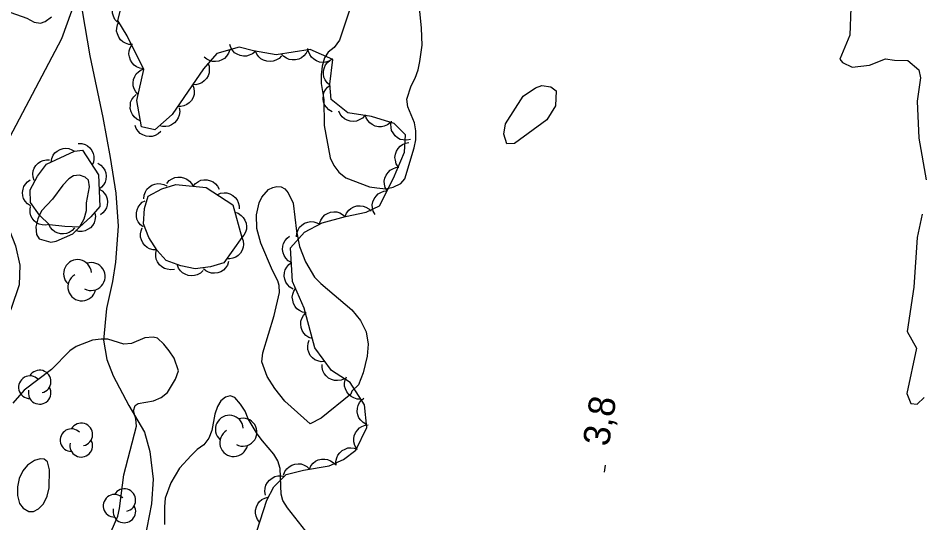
# Model space of a CAD drawing. Extents: x 282461 to 284471, y 5554090 to 5557646.
# Drawn here: x 283262.6 to 283364.7, y 5556153.5 to 5556210.6 of the extents above; entities that cross this region are included whole.
import ezdxf

# ---------------------------------------------------------------- set-up
doc = ezdxf.new("R2010")
doc.units = 0
for name, color, linetype in [('Niveau 1', 7, 'Continuous'), ('Niveau 2', 7, 'Continuous'), ('Niveau 22', 7, 'Continuous'), ('Niveau 3', 7, 'Continuous'), ('Niveau 44', 7, 'Continuous')]:
    doc.layers.add(name, color=color, linetype=linetype)

msp = doc.modelspace()

# ---------------------------------------------------------------- linework, layer by layer
at = {"layer": 'Niveau 1'}
msp.add_lwpolyline([(283266.15, 5556157.43), (283266.19, 5556159.46), (283265.95, 5556160.39), (283265.6, 5556160.67), (283265.14, 5556160.73), (283264.5, 5556160.55), (283263.69, 5556160.02), (283263.18, 5556159.38), (283262.78, 5556158.5), (283262.56, 5556157.57), (283262.57, 5556156.59), (283262.81, 5556155.66), (283263.22, 5556155.15), (283263.86, 5556154.75), (283264.38, 5556154.75), (283264.96, 5556155.05), (283265.53, 5556155.63), (283265.93, 5556156.5), (283266.15, 5556157.43)], dxfattribs=at)
at = {"layer": 'Niveau 2'}
for points in [[(283356.71, 5556221.29), (283356, 5556215.42), (283356.15, 5556213.16), (283356.77, 5556211.7), (283356.65, 5556208.63), (283355.53, 5556205.9), (283355.81, 5556205.52), (283356.93, 5556205), (283358.86, 5556205.21), (283360.68, 5556205.93), (283361.69, 5556205.8), (283363.21, 5556205.74), (283364.46, 5556204.69), (283364.65, 5556203.8), (283364.24, 5556201.15), (283364.44, 5556196.99), (283365.26, 5556192.26)], [(283300.42, 5556212.46), (283298.95, 5556208.04), (283298.37, 5556207.22), (283297.68, 5556206.69), (283297.28, 5556206.05), (283297, 5556205.12), (283296.89, 5556204.13), (283296.9, 5556203.14), (283297.21, 5556201.35), (283297.24, 5556198.39), (283297.91, 5556194.74), (283298.32, 5556193.87), (283298.91, 5556193.12), (283299.67, 5556192.49), (283302.35, 5556191.47), (283303.17, 5556191.36)], [(283261.81, 5556211.17), (283263.62, 5556210.55), (283264.44, 5556210.09), (283265.19, 5556209.98), (283265.71, 5556210.16), (283266.41, 5556210.69)], [(283303.17, 5556191.36), (283304.21, 5556191.26), (283305.02, 5556191.44), (283305.89, 5556191.85), (283306.35, 5556192.38), (283307.42, 5556195.87), (283307.59, 5556196.8), (283307.58, 5556197.79), (283307.45, 5556198.72), (283306.68, 5556200.51), (283306.56, 5556201.38), (283307.07, 5556202.89), (283307.52, 5556203.77), (283307.86, 5556204.7), (283308.03, 5556205.63), (283308.3, 5556207.49), (283308.23, 5556209.4), (283308.04, 5556211.32)], [(283322.4, 5556199.04), (283318.74, 5556196.38), (283317.89, 5556196.33), (283317.53, 5556197.41), (283317.73, 5556198.58), (283319.71, 5556201.71), (283321.12, 5556202.67), (283321.82, 5556202.92), (283322.84, 5556202.76), (283323.45, 5556202.32), (283323.37, 5556200.63), (283322.4, 5556199.04)], [(283269.59, 5556186.93), (283270.1, 5556187.86), (283270.38, 5556188.79), (283270.37, 5556189.66), (283270.71, 5556191.47), (283270.58, 5556192.22), (283270.23, 5556192.56), (283269.59, 5556192.79), (283268.89, 5556192.73), (283268.38, 5556192.37), (283267.69, 5556191.67), (283266.54, 5556190.09), (283265.27, 5556188.75), (283264.88, 5556187.87), (283264.65, 5556186.94), (283264.72, 5556186.07), (283265.01, 5556185.61), (283266.35, 5556185.22), (283266.93, 5556185.34), (283268.84, 5556186.17), (283269.59, 5556186.93)], [(283295.65, 5556164.66), (283292.78, 5556167.23), (283291.64, 5556168.67), (283290.8, 5556170.03), (283290.2, 5556171.68), (283290.32, 5556172.72), (283291.57, 5556176.93), (283292.17, 5556179.54), (283292.15, 5556180.31), (283292, 5556180.85), (283291.4, 5556182.03), (283290.06, 5556185.1), (283289.63, 5556186.77), (283289.57, 5556188.31), (283289.9, 5556189.68), (283290.2, 5556190.29), (283290.96, 5556191.16), (283291.43, 5556191.39), (283291.9, 5556191.51), (283292.36, 5556191.46), (283292.8, 5556191.24), (283293.17, 5556190.8), (283293.73, 5556189.61), (283294.09, 5556186.45), (283294.46, 5556184.74), (283295.13, 5556182.99), (283296.15, 5556181.26), (283296.87, 5556180.53), (283300.38, 5556177.56), (283301.36, 5556176.37), (283301.98, 5556175.07), (283302.21, 5556173.67), (283302.08, 5556172.31), (283301.65, 5556170.43), (283301.13, 5556169.09), (283300.38, 5556168.36), (283300.24, 5556168.03), (283296.9, 5556165.32), (283295.65, 5556164.66)], [(283364.82, 5556188.39), (283364.26, 5556185.75), (283363.89, 5556180.14), (283363.11, 5556175.12), (283364.17, 5556173.25), (283363.08, 5556168.1), (283363.56, 5556166.98), (283364.25, 5556166.89), (283365.05, 5556167.65)], [(283273.16, 5556152.5), (283273.9, 5556154.25), (283274.12, 5556155.12), (283274.61, 5556158.9), (283276.01, 5556164.42), (283275.94, 5556165.23), (283275.7, 5556166.16), (283275.87, 5556166.74), (283276.22, 5556166.98), (283277.96, 5556167.28), (283278.82, 5556167.64), (283279.51, 5556168.22), (283280.43, 5556169.74), (283280.77, 5556170.67), (283280.29, 5556172.12), (283279.7, 5556172.93), (283279.12, 5556173.67), (283278.41, 5556174.36), (283277.89, 5556174.48), (283276.96, 5556174.41), (283275.46, 5556173.76), (283274.59, 5556173.69), (283272.78, 5556174.25), (283272.03, 5556174.25), (283271.04, 5556174.12), (283269.19, 5556173.41), (283268.5, 5556172.94)], [(283268.5, 5556172.94), (283266.43, 5556170.83), (283263.32, 5556168.48), (283262.05, 5556167.02)], [(283295.98, 5556151.49), (283293.1, 5556155.18), (283292.57, 5556155.99), (283292.39, 5556156.74), (283292.25, 5556159.64), (283292.01, 5556160.51), (283291.54, 5556161.26), (283290.25, 5556162.75), (283289.66, 5556163.56), (283288.66, 5556165.23), (283288.3, 5556166.1), (283287.77, 5556166.91), (283287.13, 5556167.66), (283286.6, 5556167.83), (283286.08, 5556167.71), (283285.56, 5556167.29), (283285.16, 5556166.65), (283284.88, 5556165.78), (283284.55, 5556163.92), (283284.21, 5556163.05), (283283.63, 5556162.29), (283282.88, 5556161.76), (283282.19, 5556161.11), (283280.87, 5556159.65), (283279.9, 5556158.02), (283279.28, 5556156.27), (283279.17, 5556155.28), (283279.19, 5556153.31)]]:
    msp.add_lwpolyline(points, dxfattribs=at)
at = {"layer": 'Niveau 22'}
for points in [[(283269.79, 5556214.51), (283267.54, 5556208.21), (283261.3, 5556196.35), (283260.41, 5556192.74), (283260.68, 5556189.49), (283261.39, 5556187.23), (283262.35, 5556184.8), (283262.84, 5556182.6), (283262.75, 5556180.39), (283261.85, 5556177.71), (283259.81, 5556172.97), (283255, 5556162.38), (283252.98, 5556154.93), (283251.75, 5556149.93), (283250.74, 5556144.51), (283250.06, 5556138.76), (283249.08, 5556131.59), (283246.75, 5556120.65), (283245.98, 5556116.36), (283245.12, 5556109.86), (283243.69, 5556101.71), (283242.47, 5556096.6)], [(283269.87, 5556211.38), (283270.75, 5556206.28), (283272.21, 5556199.32), (283273.06, 5556194.8), (283273.68, 5556190.74), (283273.95, 5556187.03), (283273.64, 5556182.96), (283273.31, 5556180.76), (283272.64, 5556177.73), (283272.31, 5556174.14), (283272.68, 5556171.94), (283273.39, 5556170.09), (283275.17, 5556166.74), (283276.94, 5556163.74), (283277.54, 5556161.54), (283277.92, 5556158.41), (283277.71, 5556155.62), (283276.93, 5556151.55)]]:
    msp.add_lwpolyline(points, dxfattribs=at)
at = {"layer": 'Niveau 3'}
msp.add_line((283328.92, 5556159.2), (283329.04, 5556159.99), dxfattribs=at)
at = {"layer": 'Niveau 44'}
for points in [[(283273.86, 5556210.09), (283273.58, 5556210.4), (283273.41, 5556210.77), (283273.31, 5556211.09), (283273.31, 5556211.44), (283273.37, 5556211.8), (283273.52, 5556212.15), (283273.68, 5556212.44), (283273.94, 5556212.67), (283274.25, 5556212.88), (283274.59, 5556213)], [(283273.91, 5556210.28), (283274.58, 5556212.95)], [(283275.58, 5556207.56), (283275.16, 5556207.58), (283274.78, 5556207.71), (283274.48, 5556207.86), (283274.23, 5556208.1), (283274.01, 5556208.4), (283273.87, 5556208.76), (283273.78, 5556209.07), (283273.79, 5556209.42), (283273.86, 5556209.79), (283274.01, 5556210.11)], [(283289.63, 5556152.55), (283290.76, 5556156.04), (283291.56, 5556157.56), (283292.94, 5556158.96), (283294.91, 5556159.44), (283297.81, 5556159.93), (283299.42, 5556160.64), (283300.81, 5556161.7), (283302.06, 5556164.26), (283301.8, 5556166.81), (283300.16, 5556169.35), (283298.05, 5556170.72), (283296.17, 5556173.26), (283294.97, 5556177.77), (283293.67, 5556180.77), (283293.42, 5556184.59), (283295.03, 5556186.34), (283296.99, 5556187.4), (283299.65, 5556188.13), (283301.97, 5556188.61), (283303.48, 5556189.32), (283305.07, 5556192.47), (283306.32, 5556195.38), (283306.42, 5556197.36), (283305.13, 5556198.62), (283302.57, 5556199.41), (283299.9, 5556199.85), (283298.02, 5556201.34), (283297.89, 5556203.08), (283298.21, 5556205.87), (283295.65, 5556207), (283291.82, 5556206.39), (283289.26, 5556206.83), (283287.64, 5556207.27), (283285.09, 5556206.55), (283283.59, 5556204.8), (283280.04, 5556199.66), (283278.09, 5556197.9), (283276.57, 5556198.24), (283276.08, 5556201.25), (283276.86, 5556204.74), (283274.97, 5556208.55), (283273.91, 5556210.28)], [(283276.82, 5556204.82), (283276.41, 5556204.88), (283276.04, 5556205.05), (283275.76, 5556205.22), (283275.53, 5556205.49), (283275.33, 5556205.8), (283275.22, 5556206.17), (283275.16, 5556206.49), (283275.21, 5556206.84), (283275.31, 5556207.19), (283275.49, 5556207.51)], [(283286.57, 5556206.97), (283286.44, 5556206.57), (283286.2, 5556206.24), (283285.98, 5556206), (283285.68, 5556205.82), (283285.33, 5556205.69), (283284.95, 5556205.65), (283284.62, 5556205.65), (283284.29, 5556205.75), (283283.96, 5556205.92), (283283.68, 5556206.15)], [(283289.46, 5556206.78), (283289.14, 5556206.5), (283288.77, 5556206.34), (283288.45, 5556206.25), (283288.1, 5556206.25), (283287.74, 5556206.32), (283287.39, 5556206.48), (283287.11, 5556206.64), (283286.88, 5556206.91), (283286.68, 5556207.22), (283286.57, 5556207.56)], [(283292.42, 5556206.29), (283292.13, 5556205.99), (283291.77, 5556205.79), (283291.47, 5556205.67), (283291.12, 5556205.63), (283290.75, 5556205.67), (283290.39, 5556205.79), (283290.09, 5556205.93), (283289.84, 5556206.17), (283289.61, 5556206.47), (283289.46, 5556206.8)], [(283295.38, 5556206.96), (283295.2, 5556206.58), (283294.93, 5556206.28), (283294.68, 5556206.06), (283294.36, 5556205.92), (283294, 5556205.83), (283293.62, 5556205.83), (283293.29, 5556205.87), (283292.97, 5556206.02), (283292.67, 5556206.22), (283292.42, 5556206.49)], [(283298.14, 5556205.9), (283297.79, 5556205.68), (283297.4, 5556205.57), (283297.07, 5556205.53), (283296.72, 5556205.58), (283296.37, 5556205.7), (283296.05, 5556205.91), (283295.8, 5556206.12), (283295.61, 5556206.42), (283295.46, 5556206.76), (283295.4, 5556207.11)], [(283297.88, 5556202.96), (283297.56, 5556203.24), (283297.34, 5556203.58), (283297.2, 5556203.88), (283297.15, 5556204.23), (283297.16, 5556204.59), (283297.27, 5556204.96), (283297.39, 5556205.26), (283297.62, 5556205.53), (283297.9, 5556205.78), (283298.22, 5556205.94)], [(283276.23, 5556201.9), (283275.94, 5556202.21), (283275.76, 5556202.57), (283275.65, 5556202.88), (283275.64, 5556203.23), (283275.69, 5556203.6), (283275.83, 5556203.95), (283275.99, 5556204.24), (283276.24, 5556204.49), (283276.55, 5556204.7), (283276.88, 5556204.83)], [(283284.07, 5556205.49), (283284.22, 5556205.1), (283284.25, 5556204.7), (283284.23, 5556204.37), (283284.11, 5556204.04), (283283.93, 5556203.72), (283283.66, 5556203.44), (283283.41, 5556203.24), (283283.09, 5556203.1), (283282.72, 5556203.02), (283282.37, 5556203.03)], [(283282.37, 5556203.03), (283282.52, 5556202.64), (283282.55, 5556202.23), (283282.53, 5556201.9), (283282.41, 5556201.57), (283282.23, 5556201.25), (283281.96, 5556200.98), (283281.71, 5556200.77), (283281.38, 5556200.64), (283281.02, 5556200.56), (283280.66, 5556200.56)], [(283298.12, 5556199.97), (283297.76, 5556200.18), (283297.48, 5556200.48), (283297.29, 5556200.74), (283297.17, 5556201.08), (283297.11, 5556201.44), (283297.15, 5556201.82), (283297.21, 5556202.14), (283297.39, 5556202.45), (283297.62, 5556202.74), (283297.9, 5556202.96)], [(283276.45, 5556198.95), (283276.08, 5556199.13), (283275.77, 5556199.4), (283275.56, 5556199.65), (283275.41, 5556199.97), (283275.32, 5556200.33), (283275.33, 5556200.71), (283275.36, 5556201.03), (283275.51, 5556201.35), (283275.71, 5556201.66), (283275.97, 5556201.91)], [(283280.85, 5556200.39), (283280.91, 5556199.98), (283280.85, 5556199.58), (283280.75, 5556199.26), (283280.56, 5556198.97), (283280.31, 5556198.7), (283279.99, 5556198.49), (283279.69, 5556198.35), (283279.35, 5556198.29), (283278.97, 5556198.3), (283278.63, 5556198.38)], [(283301.84, 5556199.53), (283301.56, 5556199.23), (283301.2, 5556199.03), (283300.9, 5556198.9), (283300.55, 5556198.87), (283300.18, 5556198.9), (283299.82, 5556199.02), (283299.52, 5556199.16), (283299.26, 5556199.4), (283299.04, 5556199.69), (283298.89, 5556200.02)], [(283304.73, 5556198.74), (283304.41, 5556198.48), (283304.03, 5556198.33), (283303.71, 5556198.25), (283303.36, 5556198.26), (283303, 5556198.34), (283302.66, 5556198.51), (283302.38, 5556198.69), (283302.16, 5556198.96), (283301.97, 5556199.28), (283301.87, 5556199.63)], [(283306.98, 5556196.82), (283306.57, 5556196.73), (283306.16, 5556196.77), (283305.84, 5556196.84), (283305.54, 5556197.02), (283305.25, 5556197.25), (283305.02, 5556197.56), (283304.86, 5556197.84), (283304.79, 5556198.19), (283304.77, 5556198.56), (283304.83, 5556198.91)], [(283278.79, 5556197.74), (283278.49, 5556197.46), (283278.13, 5556197.28), (283277.81, 5556197.17), (283277.46, 5556197.16), (283277.1, 5556197.2), (283276.74, 5556197.35), (283276.45, 5556197.5), (283276.21, 5556197.76), (283276, 5556198.06), (283275.87, 5556198.4)], [(283305.61, 5556193.73), (283305.39, 5556194.08), (283305.28, 5556194.47), (283305.23, 5556194.8), (283305.28, 5556195.15), (283305.4, 5556195.5), (283305.6, 5556195.82), (283305.81, 5556196.07), (283306.1, 5556196.27), (283306.44, 5556196.42), (283306.8, 5556196.49)], [(283269.03, 5556195.49), (283269.92, 5556195.62), (283271.71, 5556192.84), (283271.89, 5556189.25), (283270.87, 5556188.09), (283269.59, 5556186.9), (283267.92, 5556186.97), (283266.18, 5556187.19), (283265.06, 5556188.27), (283264.03, 5556189.69), (283264.01, 5556191.14), (283264.84, 5556192.68), (283265.84, 5556194.04), (283269.03, 5556195.49)], [(283266.38, 5556194.28), (283266.45, 5556194.68), (283266.62, 5556195.04), (283266.8, 5556195.3), (283267.07, 5556195.52), (283267.38, 5556195.7), (283267.74, 5556195.79), (283268.05, 5556195.84), (283268.39, 5556195.79), (283268.73, 5556195.67), (283269.03, 5556195.49)], [(283269.43, 5556196.38), (283269.84, 5556196.37), (283270.21, 5556196.24), (283270.5, 5556196.1), (283270.75, 5556195.87), (283270.97, 5556195.59), (283271.12, 5556195.25), (283271.21, 5556194.94), (283271.21, 5556194.6), (283271.15, 5556194.25), (283271.01, 5556193.93)], [(283264.46, 5556192.17), (283264.33, 5556192.55), (283264.31, 5556192.95), (283264.34, 5556193.27), (283264.46, 5556193.58), (283264.65, 5556193.89), (283264.92, 5556194.15), (283265.17, 5556194.34), (283265.49, 5556194.46), (283265.84, 5556194.53), (283266.19, 5556194.52)], [(283271.65, 5556194.13), (283271.99, 5556193.92), (283272.26, 5556193.63), (283272.44, 5556193.36), (283272.54, 5556193.04), (283272.59, 5556192.68), (283272.55, 5556192.31), (283272.48, 5556192), (283272.3, 5556191.71), (283272.07, 5556191.43), (283271.79, 5556191.22)], [(283304.34, 5556191.02), (283304.13, 5556191.38), (283304.05, 5556191.78), (283304.02, 5556192.11), (283304.09, 5556192.45), (283304.23, 5556192.8), (283304.46, 5556193.1), (283304.68, 5556193.35), (283304.98, 5556193.52), (283305.33, 5556193.65), (283305.69, 5556193.7)], [(283279.46, 5556191.86), (283279.73, 5556192.17), (283280.06, 5556192.39), (283280.36, 5556192.53), (283280.7, 5556192.58), (283281.07, 5556192.58), (283281.43, 5556192.47), (283281.73, 5556192.35), (283282, 5556192.13), (283282.24, 5556191.85), (283282.41, 5556191.54)], [(283264.03, 5556189.34), (283263.7, 5556189.56), (283263.44, 5556189.87), (283263.27, 5556190.14), (283263.18, 5556190.47), (283263.14, 5556190.83), (283263.2, 5556191.19), (283263.28, 5556191.5), (283263.47, 5556191.79), (283263.71, 5556192.05), (283263.99, 5556192.25)], [(283287.93, 5556185.75), (283285.9, 5556182.87), (283284.37, 5556182.43), (283282.64, 5556182.2), (283281.02, 5556182.54), (283279.38, 5556183.15), (283278.37, 5556184.26), (283277.4, 5556185.73), (283276.81, 5556187.28), (283276.93, 5556189.02), (283277.34, 5556190.4), (283278.88, 5556191.26), (283280.46, 5556191.75), (283283.9, 5556191.38), (283286.9, 5556189.45), (283287.93, 5556185.75)], [(283276.85, 5556190.13), (283276.89, 5556190.54), (283277.04, 5556190.91), (283277.2, 5556191.2), (283277.45, 5556191.44), (283277.75, 5556191.65), (283278.11, 5556191.77), (283278.42, 5556191.85), (283278.77, 5556191.82), (283279.13, 5556191.74), (283279.44, 5556191.58)], [(283282.41, 5556191.54), (283282.68, 5556191.86), (283283.02, 5556192.07), (283283.31, 5556192.21), (283283.65, 5556192.27), (283284.02, 5556192.26), (283284.39, 5556192.16), (283284.69, 5556192.04), (283284.95, 5556191.81), (283285.19, 5556191.54), (283285.36, 5556191.22)], [(283271.79, 5556191.22), (283272.14, 5556191.01), (283272.4, 5556190.72), (283272.58, 5556190.45), (283272.69, 5556190.13), (283272.74, 5556189.77), (283272.69, 5556189.4), (283272.62, 5556189.09), (283272.45, 5556188.8), (283272.22, 5556188.52), (283271.94, 5556188.31)], [(283285.14, 5556190.58), (283285.52, 5556190.75), (283285.92, 5556190.79), (283286.24, 5556190.78), (283286.57, 5556190.68), (283286.9, 5556190.51), (283287.18, 5556190.25), (283287.39, 5556190.01), (283287.53, 5556189.69), (283287.62, 5556189.33), (283287.63, 5556188.98)], [(283302.99, 5556188.34), (283302.78, 5556188.71), (283302.7, 5556189.1), (283302.67, 5556189.43), (283302.74, 5556189.78), (283302.88, 5556190.12), (283303.11, 5556190.43), (283303.33, 5556190.67), (283303.63, 5556190.84), (283303.98, 5556190.97), (283304.34, 5556191.02)], [(283276.79, 5556186.94), (283276.46, 5556187.19), (283276.23, 5556187.52), (283276.08, 5556187.81), (283276.01, 5556188.15), (283276.01, 5556188.52), (283276.1, 5556188.89), (283276.2, 5556189.19), (283276.42, 5556189.47), (283276.68, 5556189.72), (283276.99, 5556189.9)], [(283299.59, 5556188.12), (283299.75, 5556188.5), (283300.01, 5556188.82), (283300.25, 5556189.04), (283300.57, 5556189.2), (283300.92, 5556189.31), (283301.3, 5556189.32), (283301.63, 5556189.3), (283301.96, 5556189.17), (283302.27, 5556188.98), (283302.53, 5556188.73)], [(283266.15, 5556187.22), (283265.75, 5556187.14), (283265.35, 5556187.17), (283265.04, 5556187.24), (283264.74, 5556187.41), (283264.46, 5556187.64), (283264.24, 5556187.93), (283264.08, 5556188.21), (283264.01, 5556188.54), (283263.99, 5556188.9), (283264.05, 5556189.25)], [(283271.31, 5556188.5), (283271.38, 5556188.1), (283271.32, 5556187.71), (283271.23, 5556187.4), (283271.05, 5556187.11), (283270.81, 5556186.85), (283270.5, 5556186.64), (283270.22, 5556186.5), (283269.88, 5556186.44), (283269.52, 5556186.44), (283269.18, 5556186.52)], [(283287.13, 5556188.61), (283287.53, 5556188.48), (283287.85, 5556188.25), (283288.09, 5556188.02), (283288.27, 5556187.72), (283288.4, 5556187.38), (283288.44, 5556187), (283288.44, 5556186.68), (283288.33, 5556186.35), (283288.16, 5556186.02), (283287.93, 5556185.75)], [(283296.7, 5556187.32), (283296.84, 5556187.72), (283297.08, 5556188.05), (283297.3, 5556188.29), (283297.61, 5556188.46), (283297.95, 5556188.59), (283298.33, 5556188.63), (283298.66, 5556188.63), (283298.99, 5556188.52), (283299.32, 5556188.35), (283299.6, 5556188.12)], [(283294.09, 5556185.83), (283294.13, 5556186.25), (283294.29, 5556186.62), (283294.46, 5556186.91), (283294.71, 5556187.15), (283295.02, 5556187.35), (283295.38, 5556187.48), (283295.7, 5556187.55), (283296.05, 5556187.52), (283296.41, 5556187.42), (283296.73, 5556187.26)], [(283269.02, 5556186.83), (283268.75, 5556186.53), (283268.42, 5556186.32), (283268.13, 5556186.19), (283267.79, 5556186.14), (283267.43, 5556186.15), (283267.07, 5556186.26), (283266.78, 5556186.39), (283266.52, 5556186.61), (283266.29, 5556186.88), (283266.13, 5556187.2)], [(283278.31, 5556184.35), (283277.9, 5556184.36), (283277.51, 5556184.48), (283277.22, 5556184.62), (283276.96, 5556184.85), (283276.73, 5556185.13), (283276.58, 5556185.48), (283276.48, 5556185.79), (283276.48, 5556186.14), (283276.54, 5556186.5), (283276.68, 5556186.83)], [(283287.93, 5556185.75), (283288.08, 5556185.36), (283288.1, 5556184.96), (283288.08, 5556184.64), (283287.96, 5556184.31), (283287.78, 5556183.99), (283287.51, 5556183.72), (283287.26, 5556183.52), (283286.93, 5556183.39), (283286.58, 5556183.32), (283286.22, 5556183.32)], [(283293.53, 5556182.91), (283293.17, 5556183.12), (283292.89, 5556183.42), (283292.7, 5556183.69), (283292.59, 5556184.02), (283292.54, 5556184.38), (283292.58, 5556184.77), (283292.64, 5556185.08), (283292.82, 5556185.39), (283293.05, 5556185.68), (283293.33, 5556185.9)], [(283280.3, 5556182.14), (283279.89, 5556182.09), (283279.49, 5556182.15), (283279.17, 5556182.24), (283278.88, 5556182.43), (283278.61, 5556182.67), (283278.41, 5556182.99), (283278.26, 5556183.28), (283278.21, 5556183.63), (283278.21, 5556183.99), (283278.3, 5556184.34)], [(283283.54, 5556182.01), (283283.25, 5556181.72), (283282.89, 5556181.54), (283282.58, 5556181.43), (283282.23, 5556181.41), (283281.87, 5556181.46), (283281.52, 5556181.59), (283281.23, 5556181.74), (283280.99, 5556181.99), (283280.77, 5556182.29), (283280.64, 5556182.62)], [(283286.43, 5556183.02), (283286.31, 5556182.63), (283286.07, 5556182.3), (283285.85, 5556182.06), (283285.55, 5556181.88), (283285.21, 5556181.75), (283284.84, 5556181.71), (283284.51, 5556181.71), (283284.18, 5556181.81), (283283.85, 5556181.97), (283283.58, 5556182.2)], [(283293.73, 5556179.91), (283293.37, 5556180.13), (283293.09, 5556180.42), (283292.9, 5556180.69), (283292.79, 5556181.03), (283292.73, 5556181.39), (283292.77, 5556181.77), (283292.84, 5556182.09), (283293.01, 5556182.4), (283293.25, 5556182.69), (283293.53, 5556182.91)], [(283295.2, 5556177.23), (283294.79, 5556177.31), (283294.43, 5556177.5), (283294.16, 5556177.69), (283293.94, 5556177.96), (283293.77, 5556178.29), (283293.68, 5556178.66), (283293.63, 5556178.98), (283293.69, 5556179.33), (283293.82, 5556179.68), (283294.01, 5556179.98)], [(283295.89, 5556174.31), (283295.5, 5556174.44), (283295.17, 5556174.68), (283294.93, 5556174.91), (283294.76, 5556175.22), (283294.63, 5556175.56), (283294.6, 5556175.94), (283294.6, 5556176.27), (283294.71, 5556176.6), (283294.88, 5556176.93), (283295.12, 5556177.2)], [(283297.31, 5556171.72), (283296.89, 5556171.7), (283296.5, 5556171.8), (283296.19, 5556171.93), (283295.92, 5556172.15), (283295.67, 5556172.42), (283295.5, 5556172.77), (283295.38, 5556173.07), (283295.37, 5556173.42), (283295.41, 5556173.79), (283295.53, 5556174.13)], [(283299.52, 5556169.76), (283299.14, 5556169.6), (283298.73, 5556169.56), (283298.4, 5556169.57), (283298.07, 5556169.68), (283297.74, 5556169.85), (283297.46, 5556170.11), (283297.25, 5556170.36), (283297.1, 5556170.68), (283297.01, 5556171.04), (283297.01, 5556171.4)], [(283301.37, 5556167.47), (283300.96, 5556167.48), (283300.57, 5556167.61), (283300.27, 5556167.75), (283300.01, 5556167.99), (283299.79, 5556168.28), (283299.63, 5556168.63), (283299.54, 5556168.94), (283299.54, 5556169.29), (283299.61, 5556169.66), (283299.75, 5556169.99)], [(283302.02, 5556164.61), (283301.66, 5556164.81), (283301.37, 5556165.1), (283301.17, 5556165.36), (283301.05, 5556165.69), (283300.98, 5556166.05), (283301, 5556166.43), (283301.06, 5556166.75), (283301.22, 5556167.07), (283301.44, 5556167.36), (283301.72, 5556167.59)], [(283300.9, 5556161.88), (283300.69, 5556162.24), (283300.6, 5556162.64), (283300.57, 5556162.97), (283300.64, 5556163.31), (283300.77, 5556163.66), (283300.99, 5556163.97), (283301.21, 5556164.21), (283301.51, 5556164.39), (283301.86, 5556164.53), (283302.21, 5556164.58)], [(283298.59, 5556160), (283298.56, 5556160.42), (283298.66, 5556160.82), (283298.78, 5556161.12), (283298.99, 5556161.4), (283299.27, 5556161.65), (283299.61, 5556161.83), (283299.91, 5556161.95), (283300.26, 5556161.97), (283300.63, 5556161.94), (283300.97, 5556161.82)], [(283295.56, 5556159.55), (283295.73, 5556159.93), (283296, 5556160.23), (283296.25, 5556160.45), (283296.57, 5556160.6), (283296.92, 5556160.69), (283297.31, 5556160.69), (283297.63, 5556160.65), (283297.95, 5556160.51), (283298.26, 5556160.31), (283298.51, 5556160.05)], [(283292.63, 5556158.89), (283292.78, 5556159.28), (283293.02, 5556159.6), (283293.26, 5556159.83), (283293.57, 5556160), (283293.92, 5556160.12), (283294.3, 5556160.15), (283294.62, 5556160.14), (283294.96, 5556160.02), (283295.28, 5556159.84), (283295.55, 5556159.59)], [(283290.61, 5556156.6), (283290.53, 5556157.01), (283290.57, 5556157.41), (283290.65, 5556157.73), (283290.82, 5556158.04), (283291.06, 5556158.32), (283291.37, 5556158.55), (283291.65, 5556158.71), (283291.99, 5556158.78), (283292.36, 5556158.8), (283292.72, 5556158.73)], [(283289.95, 5556153.54), (283289.69, 5556153.87), (283289.55, 5556154.25), (283289.47, 5556154.57), (283289.49, 5556154.92), (283289.57, 5556155.28), (283289.75, 5556155.62), (283289.93, 5556155.89), (283290.2, 5556156.11), (283290.53, 5556156.29), (283290.87, 5556156.39)]]:
    msp.add_lwpolyline(points, dxfattribs=at)
for centre, radius, start, end in [((283269.36, 5556181.66), 1.58, 5.0718, 227.7562), ((283270.9, 5556181.33), 1.58, 242.2503, 107.9389), ((283269.85, 5556180.16), 1.58, 120.4041, 347.8612), ((283263.98, 5556168.82), 1.28, 44.1154, 269.804), ((283265.08, 5556169.46), 1.28, 282.2692, 149.7263), ((283265.08, 5556168.18), 1.28, 166.9369, 29.6212), ((283286.52, 5556164.06), 1.58, 5.0718, 227.7562), ((283288.06, 5556163.73), 1.58, 242.2503, 107.9389), ((283268.68, 5556162.83), 1.28, 44.1154, 269.804), ((283269.78, 5556163.47), 1.28, 282.2692, 149.7263), ((283287.01, 5556162.56), 1.58, 120.4041, 347.8612), ((283269.78, 5556162.2), 1.28, 166.9369, 29.6212), ((283273.55, 5556155.41), 1.28, 44.1154, 269.804), ((283274.65, 5556156.05), 1.28, 282.2692, 149.7263), ((283274.65, 5556154.77), 1.28, 166.9369, 29.6212)]:
    msp.add_arc(centre, radius, start, end, dxfattribs=at)

# ---------------------------------------------------------------- texts
at = {"layer": 'Niveau 3'}
msp.add_text('3,8  ', height=3, rotation=81.0957, dxfattribs=at).set_placement((283329.4, 5556162.04))

doc.saveas('drawing.dxf')
